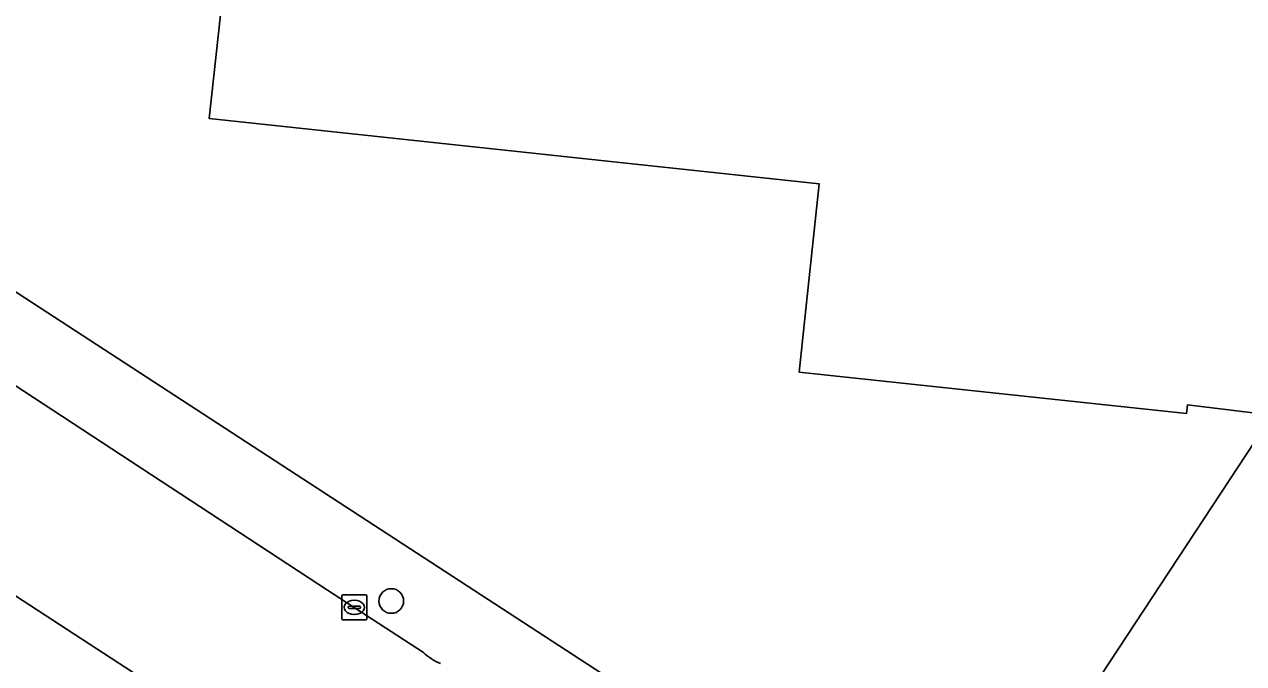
# Model space of a CAD drawing. Extents: x 162184 to 163154, y 385507 to 386516.
# Drawn here: x 162777.97 to 162826.34, y 386235.69 to 386261.05 of the extents above; entities that cross this region are included whole.
import ezdxf

# ---------------------------------------------------------------- set-up
doc = ezdxf.new("R2010")
doc.units = 0
for name, color, linetype in [('IMGEO_Boom', 7, 'Continuous'), ('IMGEO_Erf', 7, 'Continuous'), ('IMGEO_Kolk', 7, 'Continuous'), ('IMGEO_Pand', 7, 'Continuous'), ('IMGEO_Rijbaan_lokaal_gesloten', 7, 'Continuous'), ('IMGEO_Voetpad_open', 7, 'Continuous')]:
    doc.layers.add(name, color=color, linetype=linetype)

msp = doc.modelspace()

# ---------------------------------------------------------------- linework, layer by layer
at = {"layer": 'IMGEO_Boom'}
msp.add_circle((162792.523, 386238.17), 0.489, dxfattribs=at)
at = {"layer": 'IMGEO_Erf'}
for points in [[(162732.367, 386361.489), (162726.815, 386365.179), (162725.455, 386363.095), (162689.488, 386307.968), (162695.171, 386304.265), (162697.61, 386302.685), (162711.738, 386293.458), (162766.229, 386257.869), (162771.924, 386254.15), (162776.446, 386251.199), (162778.287, 386250), (162805.125, 386232.524)], [(162834.82, 386225.275), (162820.343, 386234.71), (162827.472, 386245.542), (162824.108, 386245.949), (162824.067, 386245.61), (162808.699, 386247.256), (162808.993, 386250), (162809.499, 386254.722), (162785.301, 386257.313), (162785.834, 386262.285), (162788.544, 386287.59), (162781.853, 386288.307), (162784.466, 386312.014), (162796.467, 386310.716), (162793.898, 386286.887), (162796.383, 386286.621), (162795.888, 386281.992), (162806.718, 386280.832), (162808.575, 386298.179), (162804.9, 386298.573), (162807.115, 386319.261), (162806.307, 386319.347), (162807.645, 386331.842), (162829.142, 386329.54)]]:
    msp.add_lwpolyline(points, dxfattribs=at)
at = {"layer": 'IMGEO_Kolk'}
for p, q in [((162790.632, 386238.417), (162791.484, 386238.417)), ((162790.557, 386237.491), (162790.557, 386238.343)), ((162790.816, 386237.911), (162790.816, 386237.923)), ((162790.859, 386237.96), (162791.257, 386237.96)), ((162791.045, 386238.197), (162791.07, 386238.197)), ((162791.3, 386237.923), (162791.3, 386237.911)), ((162791.558, 386238.343), (162791.558, 386237.491)), ((162791.254, 386237.874), (162790.856, 386237.874)), ((162791.068, 386237.637), (162791.043, 386237.637)), ((162791.484, 386237.417), (162790.632, 386237.417))]:
    msp.add_line(p, q, dxfattribs=at)
for points in [[(162790.632, 386238.417), (162791.484, 386238.417)], [(162790.557, 386237.491), (162790.557, 386238.343)], [(162791.558, 386238.343), (162791.558, 386237.491)], [(162791.484, 386237.417), (162790.632, 386237.417)]]:
    msp.add_lwpolyline(points, dxfattribs=at)
for centre, radius, start, end in [((162790.634, 386238.341), 0.0765, 91.552, 178.448), ((162790.634, 386238.341), 0.0765, 91.552, 178.448), ((162791.482, 386238.341), 0.0765, 1.552, 88.448), ((162791.482, 386238.341), 0.0765, 1.552, 88.448), ((162790.856, 386237.92), 0.0403, 85.8775, 175.7526), ((162791.261, 386237.922), 0.0386, 1.7309, 96.639), ((162790.634, 386237.493), 0.0765, 181.552, 268.448), ((162790.634, 386237.493), 0.0765, 181.552, 268.448), ((162790.853, 386237.91), 0.0366, 178.938, 274.7102), ((162791.257, 386237.917), 0.043, 264.8664, 352.4533), ((162791.482, 386237.493), 0.0765, 271.552, 358.448), ((162791.482, 386237.493), 0.0765, 271.552, 358.448)]:
    msp.add_arc(centre, radius, start, end, dxfattribs=at)
for centre, major_axis, ratio, start_param, end_param in [((162791.044, 386237.917), (-0.387, 0.002), 0.722429, 4.712389, 7.853982), ((162791.069, 386237.917), (-0.39, 0.002), 0.717154, 1.570796, 4.712389)]:
    msp.add_ellipse(centre, major_axis=major_axis, ratio=ratio, start_param=start_param, end_param=end_param, dxfattribs=at)
at = {"layer": 'IMGEO_Pand'}
msp.add_lwpolyline([(162829.142, 386329.54), (162807.645, 386331.842), (162806.307, 386319.347), (162807.115, 386319.261), (162804.9, 386298.573), (162808.575, 386298.179), (162806.718, 386280.832), (162795.888, 386281.992), (162796.383, 386286.621), (162793.898, 386286.887), (162796.467, 386310.716), (162784.466, 386312.014), (162781.853, 386288.307), (162788.544, 386287.59), (162785.834, 386262.285), (162785.301, 386257.313), (162809.499, 386254.722), (162808.993, 386250), (162808.699, 386247.256), (162824.067, 386245.61), (162824.108, 386245.949), (162827.472, 386245.542), (162820.343, 386234.71), (162834.82, 386225.275)], dxfattribs=at)
at = {"layer": 'IMGEO_Rijbaan_lokaal_gesloten'}
for points in [[(162702.823, 386295.273), (162694.436, 386300.775), (162687.215, 386305.558), (162686.564, 386305.989), (162682.166, 386308.827), (162681.036, 386309.556), (162680.468, 386309.941), (162679.959, 386310.277), (162671.746, 386315.696), (162671.257, 386316.019), (162669.691, 386317.045), (162650.981, 386329.18), (162644.111, 386333.677), (162640.381, 386327.933), (162647.775, 386323.092), (162651.022, 386320.911), (162667.801, 386309.976), (162676.05, 386304.6), (162729.502, 386269.766), (162744.525, 386259.941), (162759.763, 386250), (162786.38, 386232.664), (162789.668, 386230.538)], [(162793.795, 386236.132), (162789.989, 386238.595), (162775.213, 386248.285), (162769.816, 386251.751), (162752.763, 386262.703), (162747.515, 386266.139), (162742.76, 386269.251), (162741.595, 386270.014), (162728.502, 386278.518), (162723.765, 386281.594), (162710.643, 386290.117), (162702.823, 386295.273)]]:
    msp.add_lwpolyline(points, dxfattribs=at)
msp.add_arc((162795.34, 386237.747), 2.235, 226.2742, 247.3191, dxfattribs=at)
at = {"layer": 'IMGEO_Voetpad_open'}
for points in [[(162789.668, 386230.538), (162786.38, 386232.664), (162759.763, 386250), (162744.525, 386259.941)], [(162805.125, 386232.524), (162778.287, 386250), (162776.446, 386251.199), (162775.939, 386250), (162775.213, 386248.285), (162789.989, 386238.595), (162793.795, 386236.132)]]:
    msp.add_lwpolyline(points, dxfattribs=at)
msp.add_arc((162795.34, 386237.747), 2.235, 226.2742, 247.3191, dxfattribs=at)

doc.saveas('drawing.dxf')
